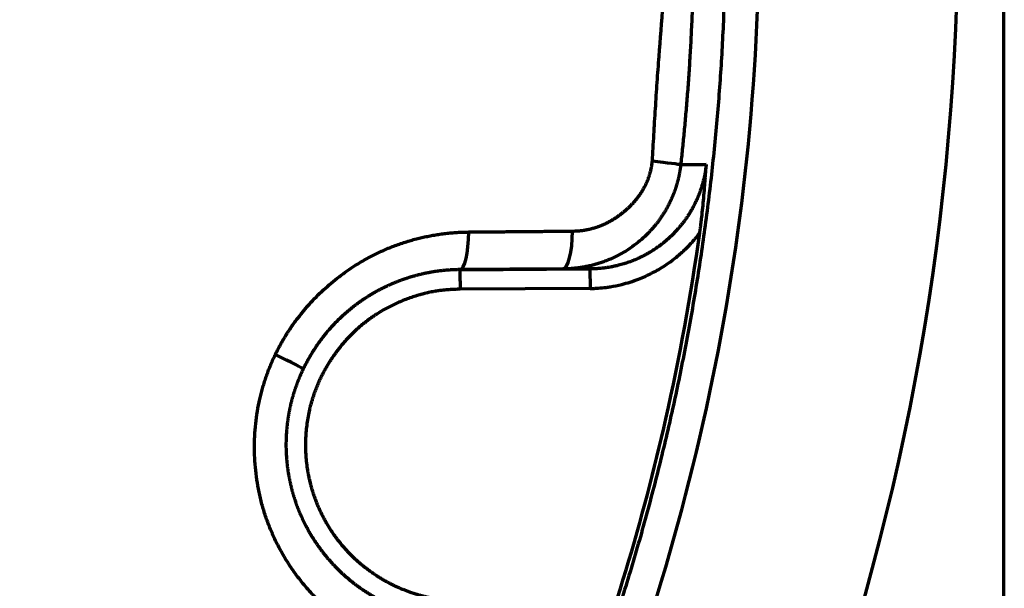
# Model space of a CAD drawing. Header units: millimetres. Extents: x -170 to 6906, y -2212 to 4257.
# Tile 432 of 440: x 5873 to 5898, y 3350 to 3365. Entities that reach past the tile are written whole.
import ezdxf

# ---------------------------------------------------------------- set-up
doc = ezdxf.new("R2010")
doc.units = ezdxf.units.MM
doc.layers.add('1', color=7, linetype='Continuous', true_color=0xffffff)
doc.styles.add('PC_TEXTSTYLE', font='ISOCP.SHX', dxfattribs={"width": 0.707, "bigfont": 'GBCBIG.SHX'})
doc.dimstyles.new('GB_DIMSTYLE', dxfattribs={"dimtxt": 50, "dimasz": 40, "dimexe": 1, "dimexo": 0, "dimgap": 1.5, "dimtad": 1, "dimdec": 1, "dimdsep": 46, "dimtxsty": 'PC_TEXTSTYLE', "dimcen": 0, "dimclrd": 256, "dimclrt": 3, "dimadec": 1, "dimazin": 2, "dimtp": 0.1, "dimtm": 0.1, "dimtfac": 0.71, "dimtdec": 1, "dimtmove": 0, "dimatfit": 3, "dimfxl": 1, "dimtfill": 1, "dimarcsym": 0})

# ---------------------------------------------------------------- blocks, each defined once
blk = doc.blocks.new('*D38')
at = {"color": 0, "lineweight": -2, "transparency": 16777216}
for p, q in [((4755.302, 4257.336), (6889.031, 4257.336)), ((4772.437, 1877.862), (6889.031, 1877.862))]:
    blk.add_line(p, q, dxfattribs=at)
at = {"lineweight": -2, "transparency": 16777216}
blk.add_line((6888.031, 1917.862), (6888.031, 4217.336), dxfattribs=at)
at = {"lineweight": 18, "transparency": 16777216}
for points in [[(6881.365, 4217.336), (6894.698, 4217.336), (6888.031, 4257.336)], [(6881.365, 1917.862), (6894.698, 1917.862), (6888.031, 1877.862)]]:
    blk.add_solid(points, dxfattribs=at)
at = {"layer": 'Defpoints', "color": 0, "lineweight": 18, "transparency": 16777216}
for p in [(4755.302, 4257.336), (6888.031, 4257.336), (4772.437, 1877.862)]:
    blk.add_point(p, dxfattribs=at)
at = {"color": 3, "lineweight": 18, "transparency": 16777216, "insert": (6861.526, 3067.599), "char_height": 50, "attachment_point": 5, "rotation": 90, "style": 'PC_TEXTSTYLE', "bg_fill": 3, "box_fill_scale": 1.1, "bg_fill_color": 256, "bg_fill_true_color": 13158600, "bg_fill_transparency": 0}
blk.add_mtext('2379.5', dxfattribs=at)

msp = doc.modelspace()

# ---------------------------------------------------------------- linework, layer by layer
at = {"lineweight": 18}
msp.add_arc((4755.302, 2404.862), 1852.475, 311.274383, 162.653701, dxfattribs=at)
at = {"layer": '1', "color": 0, "linetype": 'Continuous', "lineweight": 70}
for p, q in [((5897.819, 3325.987), (5897.818, 3408.649)), ((5883.839, 3358.315), (5887.181, 3358.336)), ((5883.839, 3358.315), (5883.839, 3358.319)), ((5887.181, 3358.336), (5887.185, 3357.836)), ((5887.185, 3357.836), (5883.842, 3357.814))]:
    msp.add_line(p, q, dxfattribs=at)
for centre, major_axis, ratio, start_param, end_param in [((5832.644, 3367.314), (-50.388, 39.461), 0.999978, 3.091913, 4.520216), ((5888.525, 3361.12), (-0.994, 0.11), 0.014372, 3.252281, 4.448422), ((5883.832, 3359.319), (0.006, -1), 0.231485, 0.000637, 1.537214), ((5886.481, 3359.336), (0.006, -1), 0.24954, 0.00064, 1.543472), ((5878.909, 3356.197), (-0.902, 0.432), 0.025597, 3.141865, 4.518629)]:
    msp.add_ellipse(centre, major_axis=major_axis, ratio=ratio, start_param=start_param, end_param=end_param, dxfattribs=at)
for points, degree, knots in [([(5768.403, 3326.945), (5775.883, 3324.567), (5790.97, 3319.627), (5805.978, 3314.488), (5817.422, 3310.514), (5825.436, 3308.641), (5837.769, 3308.388), (5849.878, 3310.694), (5861.24, 3315.459), (5871.367, 3322.467), (5879.818, 3331.422), (5886.232, 3341.928), (5890.334, 3353.534), (5891.943, 3365.738), (5890.992, 3378.011), (5887.522, 3389.825), (5881.676, 3400.666), (5873.708, 3410.063), (5863.963, 3417.615), (5852.855, 3422.982), (5844.861, 3424.948), (5840.804, 3425.505)], 3, [0, 0, 0, 0, 0.096304, 0.194864, 0.194864, 0.245185, 0.295506, 0.345827, 0.396148, 0.446469, 0.49679, 0.547111, 0.597432, 0.647753, 0.698074, 0.748395, 0.798716, 0.849037, 0.899358, 0.949679, 1, 1, 1, 1]), ([(5840.654, 3424.586), (5841.157, 3424.517), (5842.16, 3424.366), (5843.657, 3424.099), (5844.65, 3423.895), (5845.639, 3423.678), (5846.133, 3423.563), (5847.117, 3423.32), (5847.607, 3423.192), (5848.219, 3423.024), (5848.341, 3422.99), (5848.586, 3422.921), (5848.708, 3422.887), (5849.073, 3422.781), (5849.316, 3422.709), (5850.044, 3422.488), (5851.008, 3422.182), (5851.961, 3421.852), (5852.909, 3421.509), (5853.852, 3421.155), (5855.251, 3420.588), (5856.172, 3420.186), (5857.089, 3419.772), (5857.544, 3419.559), (5858.903, 3418.902), (5859.798, 3418.441), (5861.567, 3417.469), (5862.441, 3416.959), (5863.411, 3416.356), (5863.519, 3416.289), (5863.733, 3416.154), (5864.055, 3415.95), (5864.374, 3415.743), (5865.008, 3415.326), (5865.844, 3414.76), (5866.663, 3414.174), (5867.473, 3413.578), (5867.873, 3413.275), (5868.666, 3412.659), (5869.45, 3412.034), (5870.599, 3411.067), (5871.349, 3410.403), (5871.904, 3409.897), (5872.088, 3409.728), (5872.454, 3409.386), (5872.636, 3409.214), (5873.179, 3408.694), (5873.536, 3408.343), (5874.243, 3407.631), (5874.591, 3407.27), (5875.28, 3406.538), (5875.62, 3406.167), (5876.292, 3405.416), (5876.623, 3405.035), (5877.277, 3404.264), (5877.599, 3403.874), (5877.997, 3403.379), (5878.076, 3403.28), (5878.234, 3403.081), (5878.469, 3402.782), (5878.701, 3402.482), (5879.161, 3401.878), (5879.461, 3401.472), (5880.051, 3400.654), (5880.34, 3400.242), (5880.906, 3399.411), (5881.46, 3398.574), (5881.991, 3397.724), (5882.771, 3396.439), (5883.268, 3395.57), (5884.217, 3393.807), (5884.669, 3392.913), (5885.312, 3391.553), (5885.521, 3391.097), (5885.927, 3390.178), (5886.124, 3389.715), (5886.507, 3388.783), (5886.879, 3387.845), (5887.227, 3386.894), (5887.438, 3386.295), (5887.479, 3386.175), (5887.562, 3385.936), (5887.685, 3385.576), (5887.803, 3385.215), (5888.036, 3384.493), (5888.185, 3384.01), (5888.469, 3383.043), (5888.74, 3382.074), (5888.985, 3381.1), (5889.334, 3379.636), (5889.54, 3378.656), (5889.901, 3376.687), (5890.055, 3375.698), (5890.248, 3374.208), (5890.306, 3373.71), (5890.409, 3372.713), (5890.454, 3372.213), (5890.532, 3371.211), (5890.596, 3370.206), (5890.653, 3368.694), (5890.666, 3367.681), (5890.665, 3366.919), (5890.663, 3366.666), (5890.655, 3366.159), (5890.65, 3365.906), (5890.629, 3365.148), (5890.589, 3364.139), (5890.489, 3362.633), (5890.396, 3361.633), (5890.291, 3360.636), (5890.232, 3360.138), (5890.101, 3359.145), (5890.029, 3358.649), (5889.873, 3357.661), (5889.788, 3357.167), (5889.606, 3356.183), (5889.508, 3355.692), (5889.3, 3354.712), (5889.189, 3354.223), (5888.955, 3353.248), (5888.708, 3352.274), (5888.299, 3350.821), (5887.999, 3349.857), (5887.765, 3349.136), (5887.645, 3348.775), (5887.522, 3348.416), (5887.439, 3348.176), (5887.397, 3348.056), (5887.185, 3347.458), (5886.834, 3346.508), (5886.274, 3345.101), (5885.678, 3343.714), (5885.258, 3342.802), (5884.827, 3341.896), (5884.385, 3340.997), (5883.687, 3339.667), (5883.199, 3338.792), (5882.7, 3337.924), (5882.445, 3337.494), (5881.923, 3336.638), (5881.656, 3336.214), (5881.112, 3335.371), (5880.834, 3334.953), (5880.266, 3334.123), (5879.976, 3333.711), (5879.385, 3332.894), (5879.084, 3332.489), (5878.623, 3331.886), (5878.468, 3331.686), (5878.233, 3331.387), (5878.154, 3331.288), (5877.996, 3331.089), (5877.916, 3330.99), (5877.518, 3330.497), (5876.871, 3329.717), (5875.874, 3328.578), (5875.192, 3327.838), (5874.501, 3327.108), (5873.802, 3326.388), (5872.727, 3325.337), (5871.993, 3324.655), (5871.25, 3323.983), (5870.875, 3323.652), (5870.115, 3323), (5869.347, 3322.357), (5868.561, 3321.733), (5867.767, 3321.119), (5867.366, 3320.817), (5866.555, 3320.223), (5866.145, 3319.93), (5865.316, 3319.356), (5864.897, 3319.073), (5864.262, 3318.657), (5863.943, 3318.451), (5863.621, 3318.248), (5863.406, 3318.113), (5863.299, 3318.046), (5862.759, 3317.712), (5862.325, 3317.452), (5861.451, 3316.943), (5861.012, 3316.695), (5860.129, 3316.211), (5859.24, 3315.74), (5857.892, 3315.069), (5856.529, 3314.435), (5855.611, 3314.036), (5854.688, 3313.65), (5853.76, 3313.275), (5852.821, 3312.924), (5851.878, 3312.586), (5851.404, 3312.422), (5850.452, 3312.108), (5849.973, 3311.957), (5848.528, 3311.521), (5847.556, 3311.255), (5846.327, 3310.954), (5845.957, 3310.866), (5845.586, 3310.781), (5845.339, 3310.726), (5845.215, 3310.698), (5844.595, 3310.564), (5844.099, 3310.462), (5843.106, 3310.273), (5842.609, 3310.186), (5841.615, 3310.023), (5841.118, 3309.948), (5839.625, 3309.744), (5838.628, 3309.634), (5837.13, 3309.508), (5836.631, 3309.473), (5835.631, 3309.415), (5835.131, 3309.392), (5834.131, 3309.36), (5833.63, 3309.351), (5832.628, 3309.345), (5832.126, 3309.348), (5830.621, 3309.378), (5829.616, 3309.424), (5828.107, 3309.533), (5827.603, 3309.576), (5826.848, 3309.651), (5826.596, 3309.677), (5826.092, 3309.734), (5825.839, 3309.764), (5824.581, 3309.921), (5823.58, 3310.073), (5822.087, 3310.34), (5821.591, 3310.435), (5820.602, 3310.639), (5820.109, 3310.747), (5819.126, 3310.977), (5818.636, 3311.098), (5817.659, 3311.353), (5817.171, 3311.488), (5816.443, 3311.699), (5816.201, 3311.771), (5815.716, 3311.918), (5815.475, 3311.993), (5815.113, 3312.108), (5814.992, 3312.147), (5814.751, 3312.225), (5814.631, 3312.265), (5814.39, 3312.345), (5814.27, 3312.385), (5814.03, 3312.467), (5813.91, 3312.508), (5813.79, 3312.55)], 3, [0, 0, 0, 0, 0.007812, 0.015625, 0.023437, 0.023437, 0.03125, 0.03125, 0.039062, 0.039062, 0.041016, 0.041016, 0.042969, 0.042969, 0.046875, 0.046875, 0.054687, 0.0625, 0.0625, 0.070312, 0.078125, 0.085937, 0.085937, 0.09375, 0.09375, 0.109375, 0.109375, 0.125, 0.125, 0.126953, 0.126953, 0.128906, 0.132812, 0.132812, 0.140625, 0.148437, 0.148437, 0.15625, 0.15625, 0.164062, 0.171875, 0.179687, 0.179687, 0.183594, 0.183594, 0.1875, 0.1875, 0.195312, 0.195312, 0.203125, 0.203125, 0.210937, 0.210937, 0.21875, 0.21875, 0.226562, 0.226562, 0.228516, 0.228516, 0.230469, 0.234375, 0.234375, 0.242187, 0.242187, 0.25, 0.25, 0.257812, 0.265625, 0.265625, 0.28125, 0.28125, 0.296875, 0.296875, 0.304687, 0.304687, 0.3125, 0.3125, 0.320312, 0.328125, 0.328125, 0.330078, 0.330078, 0.332031, 0.335937, 0.335937, 0.34375, 0.34375, 0.351562, 0.359375, 0.359375, 0.375, 0.375, 0.390625, 0.390625, 0.398437, 0.398437, 0.40625, 0.40625, 0.414062, 0.421875, 0.429687, 0.429687, 0.433594, 0.433594, 0.4375, 0.4375, 0.445312, 0.453125, 0.460937, 0.460937, 0.46875, 0.46875, 0.476562, 0.476562, 0.484375, 0.484375, 0.492187, 0.492187, 0.5, 0.5, 0.507812, 0.515625, 0.523437, 0.523437, 0.527344, 0.529297, 0.529297, 0.53125, 0.53125, 0.539062, 0.546875, 0.554687, 0.5625, 0.5625, 0.570312, 0.578125, 0.585937, 0.585937, 0.59375, 0.59375, 0.601562, 0.601562, 0.609375, 0.609375, 0.617187, 0.617187, 0.625, 0.625, 0.628906, 0.628906, 0.630859, 0.630859, 0.632812, 0.632812, 0.640625, 0.648437, 0.65625, 0.65625, 0.664062, 0.671875, 0.679687, 0.679687, 0.6875, 0.6875, 0.695312, 0.703125, 0.703125, 0.710937, 0.710937, 0.71875, 0.71875, 0.726562, 0.726562, 0.730469, 0.732422, 0.732422, 0.734375, 0.734375, 0.742187, 0.742187, 0.75, 0.75, 0.757812, 0.765625, 0.773437, 0.78125, 0.78125, 0.789062, 0.796875, 0.796875, 0.804687, 0.804687, 0.8125, 0.8125, 0.828125, 0.828125, 0.832031, 0.833984, 0.833984, 0.835937, 0.835937, 0.84375, 0.84375, 0.851562, 0.851562, 0.859375, 0.859375, 0.875, 0.875, 0.882812, 0.882812, 0.890625, 0.890625, 0.898437, 0.898437, 0.90625, 0.90625, 0.921875, 0.921875, 0.929687, 0.929687, 0.933594, 0.933594, 0.9375, 0.9375, 0.953125, 0.953125, 0.960937, 0.960937, 0.96875, 0.96875, 0.976562, 0.976562, 0.984375, 0.984375, 0.988281, 0.988281, 0.992187, 0.992187, 0.994141, 0.994141, 0.996094, 0.996094, 0.998047, 0.998047, 1, 1, 1, 1]), ([(5840.507, 3423.799), (5840.547, 3423.793), (5840.629, 3423.782), (5840.752, 3423.765), (5840.878, 3423.747), (5841.008, 3423.728), (5841.141, 3423.709), (5841.277, 3423.688), (5841.417, 3423.667), (5841.56, 3423.645), (5841.705, 3423.622), (5841.854, 3423.598), (5842.007, 3423.573), (5842.162, 3423.548), (5842.321, 3423.521), (5842.483, 3423.493), (5842.648, 3423.465), (5842.816, 3423.435), (5842.987, 3423.404), (5843.162, 3423.372), (5843.339, 3423.338), (5843.52, 3423.304), (5843.704, 3423.268), (5843.891, 3423.232), (5844.081, 3423.193), (5844.274, 3423.154), (5844.47, 3423.113), (5844.67, 3423.071), (5844.872, 3423.027), (5845.078, 3422.982), (5845.286, 3422.936), (5845.497, 3422.888), (5845.712, 3422.838), (5845.929, 3422.787), (5846.15, 3422.734), (5846.373, 3422.68), (5846.6, 3422.624), (5846.829, 3422.566), (5847.061, 3422.506), (5847.296, 3422.445), (5847.534, 3422.381), (5847.775, 3422.316), (5848.019, 3422.249), (5848.266, 3422.18), (5848.515, 3422.109), (5848.767, 3422.036), (5849.022, 3421.961), (5849.28, 3421.883), (5849.54, 3421.804), (5849.804, 3421.722), (5850.07, 3421.638), (5850.338, 3421.552), (5850.609, 3421.464), (5850.883, 3421.373), (5851.16, 3421.279), (5851.439, 3421.184), (5851.72, 3421.085), (5852.005, 3420.984), (5852.291, 3420.881), (5852.58, 3420.775), (5852.872, 3420.666), (5853.166, 3420.555), (5853.462, 3420.44), (5853.761, 3420.323), (5854.062, 3420.203), (5854.365, 3420.08), (5854.671, 3419.955), (5854.979, 3419.826), (5855.289, 3419.694), (5855.601, 3419.559), (5855.915, 3419.421), (5856.232, 3419.279), (5856.55, 3419.135), (5856.871, 3418.987), (5857.193, 3418.836), (5857.517, 3418.681), (5857.844, 3418.523), (5858.172, 3418.362), (5858.502, 3418.197), (5858.833, 3418.028), (5859.167, 3417.856), (5859.502, 3417.68), (5859.838, 3417.501), (5860.177, 3417.317), (5860.516, 3417.13), (5860.857, 3416.939), (5861.2, 3416.744), (5861.544, 3416.545), (5861.889, 3416.342), (5862.236, 3416.135), (5862.584, 3415.924), (5862.932, 3415.709), (5863.282, 3415.489), (5863.633, 3415.266), (5863.985, 3415.037), (5864.338, 3414.805), (5864.692, 3414.568), (5865.047, 3414.327), (5865.402, 3414.081), (5865.758, 3413.831), (5866.114, 3413.576), (5866.471, 3413.317), (5866.829, 3413.053), (5867.187, 3412.785), (5867.546, 3412.511), (5867.904, 3412.233), (5868.263, 3411.95), (5868.622, 3411.662), (5868.982, 3411.37), (5869.341, 3411.072), (5869.7, 3410.77), (5870.059, 3410.462), (5870.418, 3410.15), (5870.777, 3409.833), (5871.135, 3409.51), (5871.493, 3409.182), (5871.85, 3408.849), (5872.207, 3408.511), (5872.563, 3408.168), (5872.918, 3407.82), (5873.273, 3407.466), (5873.626, 3407.107), (5873.979, 3406.743), (5874.33, 3406.373), (5874.68, 3405.998), (5875.029, 3405.617), (5875.377, 3405.231), (5875.723, 3404.84), (5876.067, 3404.443), (5876.41, 3404.041), (5876.751, 3403.633), (5877.091, 3403.219), (5877.428, 3402.8), (5878.032, 3402.035), (5878.882, 3400.91), (5879.946, 3399.403), (5880.959, 3397.864), (5881.92, 3396.294), (5882.829, 3394.695), (5883.523, 3393.379), (5884.03, 3392.362), (5884.37, 3391.653), (5884.701, 3390.941), (5885.022, 3390.224), (5885.333, 3389.503), (5885.634, 3388.779), (5885.926, 3388.05), (5886.207, 3387.317), (5886.478, 3386.581), (5886.739, 3385.842), (5886.99, 3385.099), (5887.23, 3384.353), (5887.461, 3383.604), (5887.633, 3383.016), (5887.754, 3382.587), (5887.829, 3382.315), (5887.906, 3382.034), (5887.983, 3381.742), (5888.062, 3381.441), (5888.141, 3381.129), (5888.221, 3380.807), (5888.301, 3380.475), (5888.381, 3380.133), (5888.462, 3379.781), (5888.542, 3379.419), (5888.622, 3379.046), (5888.701, 3378.663), (5888.78, 3378.27), (5888.858, 3377.867), (5888.947, 3377.385), (5889.043, 3376.837), (5889.141, 3376.238), (5889.227, 3375.67), (5889.304, 3375.135), (5889.371, 3374.632), (5889.43, 3374.16), (5889.482, 3373.722), (5889.526, 3373.315), (5889.564, 3372.941), (5889.597, 3372.6), (5889.625, 3372.292), (5889.657, 3371.922), (5889.692, 3371.472), (5889.73, 3370.925), (5889.764, 3370.357), (5889.793, 3369.769), (5889.817, 3369.16), (5889.835, 3368.53), (5889.847, 3367.879), (5889.851, 3367.208), (5889.848, 3366.652), (5889.842, 3366.218), (5889.837, 3365.916), (5889.829, 3365.619), (5889.821, 3365.328), (5889.811, 3365.042), (5889.799, 3364.761), (5889.787, 3364.486), (5889.774, 3364.217), (5889.759, 3363.952), (5889.744, 3363.694), (5889.728, 3363.44), (5889.711, 3363.193), (5889.693, 3362.95), (5889.675, 3362.713), (5889.656, 3362.482), (5889.636, 3362.256), (5889.617, 3362.035), (5889.596, 3361.82), (5889.576, 3361.61), (5889.555, 3361.406), (5889.534, 3361.207), (5889.52, 3361.076), (5889.513, 3361.012)], 3, [0, 0, 0, 0, 0.001375, 0.002787, 0.004237, 0.005724, 0.00725, 0.008812, 0.010413, 0.01205, 0.013726, 0.015439, 0.017189, 0.018977, 0.020803, 0.022665, 0.024566, 0.026504, 0.028479, 0.030491, 0.032541, 0.034629, 0.036753, 0.038915, 0.041115, 0.043351, 0.045625, 0.047937, 0.050285, 0.052671, 0.055094, 0.057554, 0.060051, 0.062586, 0.065158, 0.067766, 0.070412, 0.073095, 0.075815, 0.078572, 0.081367, 0.084198, 0.087066, 0.089971, 0.092913, 0.095892, 0.098908, 0.101961, 0.105051, 0.108177, 0.11134, 0.114541, 0.117778, 0.121051, 0.124362, 0.127709, 0.131093, 0.134513, 0.13797, 0.141464, 0.144995, 0.148562, 0.152165, 0.155805, 0.159481, 0.163194, 0.166944, 0.17073, 0.174552, 0.17841, 0.182305, 0.186237, 0.190204, 0.194208, 0.198248, 0.202324, 0.206436, 0.210584, 0.214769, 0.218989, 0.223246, 0.227538, 0.231867, 0.236231, 0.240632, 0.245068, 0.24954, 0.254048, 0.258592, 0.263171, 0.267786, 0.272437, 0.277123, 0.281846, 0.286603, 0.291397, 0.296226, 0.301091, 0.305991, 0.310927, 0.315898, 0.320906, 0.325948, 0.331027, 0.336141, 0.34129, 0.346475, 0.351696, 0.356952, 0.362243, 0.36757, 0.372933, 0.378331, 0.383764, 0.389233, 0.394737, 0.400277, 0.405852, 0.411462, 0.417108, 0.422789, 0.428505, 0.434257, 0.440043, 0.445865, 0.451722, 0.457615, 0.463542, 0.469505, 0.475502, 0.481535, 0.487603, 0.493706, 0.499843, 0.520781, 0.541698, 0.562596, 0.583476, 0.60434, 0.625189, 0.634106, 0.64302, 0.651931, 0.66084, 0.669747, 0.678651, 0.687553, 0.696453, 0.705351, 0.714247, 0.723141, 0.732033, 0.740923, 0.749811, 0.752896, 0.756094, 0.759404, 0.762827, 0.766362, 0.77001, 0.773771, 0.777644, 0.781629, 0.785728, 0.789938, 0.794261, 0.798697, 0.803244, 0.807905, 0.812677, 0.81994, 0.826827, 0.833339, 0.839476, 0.845238, 0.850625, 0.855637, 0.860275, 0.864538, 0.868427, 0.871941, 0.875081, 0.881069, 0.887288, 0.89374, 0.900424, 0.90734, 0.914488, 0.921868, 0.929481, 0.937326, 0.940817, 0.944246, 0.947614, 0.950921, 0.954167, 0.957352, 0.960475, 0.963538, 0.966539, 0.96948, 0.972359, 0.975178, 0.977935, 0.980631, 0.983266, 0.98584, 0.988352, 0.990804, 0.993195, 0.995524, 0.997793, 1, 1, 1, 1]), ([(5888.786, 3361.105), (5888.798, 3361.331), (5888.811, 3361.556), (5888.837, 3362.007), (5888.851, 3362.232), (5888.879, 3362.681), (5888.894, 3362.905), (5888.925, 3363.353), (5888.942, 3363.576), (5888.991, 3364.245), (5889.025, 3364.69), (5889.09, 3365.579), (5889.12, 3366.023), (5889.17, 3366.91), (5889.19, 3367.354), (5889.214, 3368.242), (5889.219, 3368.687), (5889.211, 3369.578), (5889.198, 3370.023), (5889.154, 3370.916), (5889.123, 3371.363), (5889.044, 3372.258), (5888.996, 3372.706), (5888.885, 3373.601), (5888.821, 3374.049), (5888.68, 3374.944), (5888.603, 3375.391), (5888.438, 3376.283), (5888.35, 3376.729), (5888.166, 3377.617), (5888.069, 3378.06), (5887.867, 3378.944), (5887.763, 3379.384), (5887.548, 3380.261), (5887.436, 3380.698), (5887.207, 3381.569), (5887.089, 3382.003), (5886.724, 3383.298), (5886.466, 3384.155), (5885.915, 3385.853), (5885.622, 3386.696), (5885.149, 3387.948), (5884.823, 3388.78), (5884.475, 3389.604), (5884.115, 3390.424), (5883.929, 3390.833), (5883.547, 3391.645), (5883.35, 3392.049), (5882.743, 3393.255), (5882.317, 3394.05), (5881.426, 3395.619), (5880.961, 3396.394), (5880.238, 3397.538), (5879.993, 3397.917), (5879.494, 3398.668), (5879.24, 3399.04), (5878.466, 3400.149), (5877.932, 3400.875), (5876.831, 3402.303), (5876.263, 3403.003), (5875.093, 3404.378), (5874.491, 3405.051), (5873.254, 3406.369), (5872.618, 3407.014), (5871.315, 3408.273), (5870.648, 3408.888), (5868.6, 3410.683), (5867.174, 3411.816), (5864.216, 3413.942), (5862.683, 3414.935), (5859.527, 3416.77), (5857.903, 3417.611), (5855.408, 3418.753), (5854.566, 3419.114), (5852.864, 3419.795), (5852.004, 3420.114), (5849.4, 3421.011), (5847.631, 3421.525), (5844.044, 3422.379), (5842.227, 3422.719), (5840.393, 3422.968)], 3, [0, 0, 0, 0, 0.007813, 0.007813, 0.015625, 0.015625, 0.023438, 0.023438, 0.03125, 0.03125, 0.046875, 0.046875, 0.0625, 0.0625, 0.078125, 0.078125, 0.09375, 0.09375, 0.109375, 0.109375, 0.125, 0.125, 0.140625, 0.140625, 0.15625, 0.15625, 0.171875, 0.171875, 0.1875, 0.1875, 0.203125, 0.203125, 0.21875, 0.21875, 0.234375, 0.234375, 0.25, 0.25, 0.28125, 0.28125, 0.3125, 0.3125, 0.328125, 0.34375, 0.34375, 0.359375, 0.359375, 0.375, 0.375, 0.40625, 0.40625, 0.4375, 0.4375, 0.453125, 0.453125, 0.46875, 0.46875, 0.5, 0.5, 0.53125, 0.53125, 0.5625, 0.5625, 0.59375, 0.59375, 0.625, 0.625, 0.6875, 0.6875, 0.75, 0.75, 0.8125, 0.8125, 0.84375, 0.84375, 0.875, 0.875, 0.9375, 0.9375, 1, 1, 1, 1]), ([(5889.513, 3361.012), (5889.512, 3361.003), (5889.51, 3360.986), (5889.507, 3360.959), (5889.503, 3360.933), (5889.499, 3360.907), (5889.495, 3360.88), (5889.491, 3360.854), (5889.487, 3360.827), (5889.482, 3360.801), (5889.477, 3360.774), (5889.472, 3360.748), (5889.466, 3360.721), (5889.46, 3360.694), (5889.454, 3360.667), (5889.448, 3360.64), (5889.441, 3360.613), (5889.434, 3360.586), (5889.427, 3360.559), (5889.419, 3360.532), (5889.411, 3360.505), (5889.403, 3360.478), (5889.395, 3360.451), (5889.386, 3360.424), (5889.377, 3360.397), (5889.368, 3360.37), (5889.359, 3360.343), (5889.349, 3360.316), (5889.339, 3360.289), (5889.328, 3360.262), (5889.318, 3360.235), (5889.307, 3360.208), (5889.295, 3360.181), (5889.284, 3360.154), (5889.272, 3360.127), (5889.26, 3360.1), (5889.247, 3360.074), (5889.234, 3360.047), (5889.221, 3360.02), (5889.208, 3359.994), (5889.194, 3359.967), (5889.18, 3359.941), (5889.166, 3359.914), (5889.151, 3359.888), (5889.136, 3359.862), (5889.121, 3359.835), (5889.105, 3359.809), (5889.089, 3359.783), (5889.073, 3359.758), (5889.057, 3359.732), (5889.04, 3359.706), (5889.023, 3359.681), (5889.006, 3359.655), (5888.988, 3359.63), (5888.97, 3359.605), (5888.952, 3359.58), (5888.934, 3359.555), (5888.915, 3359.53), (5888.896, 3359.506), (5888.876, 3359.481), (5888.857, 3359.457), (5888.837, 3359.433), (5888.816, 3359.409), (5888.796, 3359.385), (5888.775, 3359.362), (5888.754, 3359.338), (5888.733, 3359.315), (5888.711, 3359.292), (5888.689, 3359.27), (5888.667, 3359.247), (5888.645, 3359.225), (5888.622, 3359.202), (5888.599, 3359.18), (5888.576, 3359.159), (5888.553, 3359.137), (5888.529, 3359.116), (5888.453, 3359.049), (5888.314, 3358.937), (5888.095, 3358.789), (5887.843, 3358.65), (5887.641, 3358.562), (5887.507, 3358.513), (5887.45, 3358.494), (5887.393, 3358.475), (5887.336, 3358.458), (5887.278, 3358.442), (5887.221, 3358.428), (5887.164, 3358.414), (5887.107, 3358.401), (5887.049, 3358.39), (5886.992, 3358.38), (5886.935, 3358.371), (5886.878, 3358.363), (5886.822, 3358.356), (5886.765, 3358.35), (5886.709, 3358.345), (5886.653, 3358.341), (5886.598, 3358.338), (5886.542, 3358.336), (5886.505, 3358.336), (5886.487, 3358.336)], 3, [0, 0, 0, 0, 0.005922, 0.011868, 0.017838, 0.023832, 0.029849, 0.035889, 0.041953, 0.04804, 0.054151, 0.060284, 0.066441, 0.072621, 0.078823, 0.085049, 0.091296, 0.097567, 0.10386, 0.110175, 0.116512, 0.122871, 0.129252, 0.135655, 0.142079, 0.148525, 0.154991, 0.161479, 0.167988, 0.174517, 0.181067, 0.187637, 0.194227, 0.200837, 0.207467, 0.214116, 0.220785, 0.227472, 0.234178, 0.240903, 0.247646, 0.254408, 0.261187, 0.267984, 0.274798, 0.281629, 0.288477, 0.295341, 0.302222, 0.309119, 0.316031, 0.322959, 0.329902, 0.33686, 0.343833, 0.350819, 0.35782, 0.364834, 0.371862, 0.378903, 0.385956, 0.393022, 0.4001, 0.40719, 0.414291, 0.421403, 0.428526, 0.435659, 0.442802, 0.449955, 0.457118, 0.464289, 0.471469, 0.478658, 0.485854, 0.493059, 0.50027, 0.5545, 0.614426, 0.679745, 0.750024, 0.763729, 0.777384, 0.790987, 0.804536, 0.818028, 0.831462, 0.844835, 0.858147, 0.871394, 0.884575, 0.89769, 0.910735, 0.923709, 0.936612, 0.949441, 0.962196, 0.974875, 0.987477, 1, 1, 1, 1]), ([(5886.73, 3359.31), (5886.738, 3359.31), (5886.753, 3359.31), (5886.775, 3359.311), (5886.797, 3359.312), (5886.819, 3359.313), (5886.842, 3359.314), (5886.864, 3359.315), (5886.886, 3359.317), (5886.908, 3359.319), (5886.93, 3359.321), (5886.952, 3359.323), (5886.973, 3359.326), (5886.995, 3359.329), (5887.017, 3359.332), (5887.039, 3359.335), (5887.06, 3359.339), (5887.082, 3359.343), (5887.103, 3359.347), (5887.125, 3359.351), (5887.146, 3359.355), (5887.168, 3359.36), (5887.189, 3359.365), (5887.21, 3359.37), (5887.231, 3359.376), (5887.252, 3359.381), (5887.273, 3359.387), (5887.294, 3359.393), (5887.315, 3359.4), (5887.336, 3359.406), (5887.357, 3359.413), (5887.378, 3359.42), (5887.399, 3359.427), (5887.419, 3359.435), (5887.44, 3359.443), (5887.46, 3359.451), (5887.481, 3359.459), (5887.501, 3359.468), (5887.522, 3359.476), (5887.542, 3359.485), (5887.562, 3359.494), (5887.582, 3359.504), (5887.602, 3359.514), (5887.623, 3359.523), (5887.643, 3359.534), (5887.662, 3359.544), (5887.682, 3359.555), (5887.702, 3359.566), (5887.722, 3359.577), (5887.742, 3359.588), (5887.761, 3359.6), (5887.781, 3359.612), (5887.8, 3359.624), (5887.82, 3359.636), (5887.839, 3359.648), (5887.858, 3359.661), (5887.878, 3359.674), (5887.897, 3359.688), (5887.916, 3359.701), (5887.935, 3359.715), (5887.954, 3359.729), (5887.973, 3359.743), (5887.992, 3359.758), (5888.011, 3359.772), (5888.03, 3359.787), (5888.048, 3359.803), (5888.067, 3359.818), (5888.091, 3359.839), (5888.12, 3359.864), (5888.155, 3359.895), (5888.188, 3359.926), (5888.22, 3359.958), (5888.252, 3359.99), (5888.282, 3360.022), (5888.312, 3360.055), (5888.341, 3360.088), (5888.369, 3360.121), (5888.396, 3360.155), (5888.422, 3360.189), (5888.447, 3360.223), (5888.472, 3360.258), (5888.495, 3360.293), (5888.518, 3360.328), (5888.539, 3360.364), (5888.56, 3360.4), (5888.58, 3360.437), (5888.599, 3360.473), (5888.618, 3360.511), (5888.635, 3360.548), (5888.651, 3360.586), (5888.667, 3360.624), (5888.682, 3360.662), (5888.696, 3360.701), (5888.708, 3360.74), (5888.721, 3360.779), (5888.732, 3360.819), (5888.742, 3360.859), (5888.752, 3360.899), (5888.76, 3360.94), (5888.768, 3360.98), (5888.775, 3361.022), (5888.781, 3361.063), (5888.784, 3361.091), (5888.786, 3361.105)], 3, [0, 0, 0, 0, 0.007648, 0.015278, 0.022892, 0.03049, 0.038073, 0.045641, 0.053196, 0.060739, 0.068269, 0.075788, 0.083297, 0.090796, 0.098286, 0.105768, 0.113243, 0.120711, 0.128174, 0.135632, 0.143086, 0.150537, 0.157985, 0.165432, 0.172878, 0.180324, 0.187771, 0.19522, 0.202672, 0.210127, 0.217586, 0.22505, 0.232521, 0.239998, 0.247482, 0.254976, 0.262478, 0.26999, 0.277514, 0.285049, 0.292597, 0.300158, 0.307733, 0.315324, 0.32293, 0.330553, 0.338193, 0.345852, 0.35353, 0.361228, 0.368946, 0.376686, 0.384449, 0.392234, 0.400043, 0.407877, 0.415736, 0.423622, 0.431534, 0.439475, 0.447443, 0.455441, 0.463469, 0.471527, 0.479617, 0.487739, 0.495893, 0.504082, 0.519725, 0.535215, 0.550556, 0.565755, 0.580816, 0.595745, 0.610549, 0.625232, 0.6398, 0.654261, 0.66862, 0.682883, 0.697057, 0.711149, 0.725164, 0.73911, 0.752994, 0.766821, 0.7806, 0.794336, 0.808037, 0.82171, 0.835362, 0.848999, 0.862628, 0.876257, 0.889892, 0.903541, 0.917209, 0.930903, 0.94463, 0.958398, 0.972211, 0.986076, 1, 1, 1, 1]), ([(5890.004, 3359.269), (5890.004, 3359.271), (5890.005, 3359.275), (5890.006, 3359.28), (5890.007, 3359.285), (5890.008, 3359.29), (5890.009, 3359.295), (5890.009, 3359.3), (5890.01, 3359.304), (5890.01, 3359.309), (5890.01, 3359.313), (5890.011, 3359.318), (5890.012, 3359.327), (5890.014, 3359.341), (5890.017, 3359.362), (5890.02, 3359.39), (5890.025, 3359.422), (5890.031, 3359.466), (5890.038, 3359.524), (5890.047, 3359.595), (5890.062, 3359.722), (5890.082, 3359.912), (5890.099, 3360.101), (5890.114, 3360.26), (5890.126, 3360.405), (5890.138, 3360.555), (5890.147, 3360.687), (5890.154, 3360.778), (5890.159, 3360.863), (5890.165, 3360.942), (5890.168, 3360.992), (5890.17, 3361.017)], 3, [0, 0, 0, 0, 0.00313, 0.006148, 0.009054, 0.01185, 0.014538, 0.017119, 0.019595, 0.021968, 0.024241, 0.026319, 0.031218, 0.038938, 0.049476, 0.066883, 0.084721, 0.102985, 0.140522, 0.180062, 0.221539, 0.354173, 0.499363, 0.544239, 0.628099, 0.750066, 0.807014, 0.860481, 0.910456, 0.956953, 1, 1, 1, 1]), ([(5879.093, 3356.137), (5879.099, 3356.149), (5879.111, 3356.173), (5879.129, 3356.21), (5879.147, 3356.247), (5879.166, 3356.284), (5879.186, 3356.32), (5879.206, 3356.357), (5879.226, 3356.394), (5879.247, 3356.431), (5879.268, 3356.469), (5879.29, 3356.506), (5879.312, 3356.543), (5879.334, 3356.581), (5879.358, 3356.618), (5879.381, 3356.656), (5879.405, 3356.693), (5879.43, 3356.731), (5879.455, 3356.769), (5879.494, 3356.827), (5879.547, 3356.904), (5879.616, 3356.999), (5879.685, 3357.091), (5879.755, 3357.18), (5879.826, 3357.267), (5879.897, 3357.351), (5880.003, 3357.47), (5880.147, 3357.623), (5880.335, 3357.804), (5880.529, 3357.976), (5880.731, 3358.138), (5880.94, 3358.291), (5881.168, 3358.442), (5881.416, 3358.589), (5881.685, 3358.729), (5881.963, 3358.855), (5882.249, 3358.967), (5882.468, 3359.038), (5882.614, 3359.08), (5882.684, 3359.1), (5882.754, 3359.118), (5882.825, 3359.135), (5882.896, 3359.152), (5882.967, 3359.167), (5883.038, 3359.182), (5883.11, 3359.196), (5883.182, 3359.209), (5883.254, 3359.22), (5883.326, 3359.231), (5883.399, 3359.241), (5883.471, 3359.25), (5883.545, 3359.258), (5883.618, 3359.265), (5883.692, 3359.271), (5883.766, 3359.276), (5883.84, 3359.281), (5883.914, 3359.284), (5883.989, 3359.286), (5884.039, 3359.286), (5884.064, 3359.287)], 3, [0, 0, 0, 0, 0.006478, 0.012995, 0.019553, 0.026154, 0.032798, 0.039487, 0.046223, 0.053006, 0.059838, 0.066718, 0.073649, 0.080629, 0.08766, 0.094743, 0.101876, 0.109061, 0.116298, 0.123586, 0.142577, 0.161283, 0.179704, 0.197841, 0.215694, 0.233265, 0.250559, 0.292496, 0.334206, 0.375771, 0.417288, 0.458863, 0.500612, 0.54949, 0.598461, 0.647732, 0.697517, 0.748026, 0.759879, 0.771731, 0.783584, 0.795441, 0.807303, 0.819175, 0.831057, 0.842954, 0.854866, 0.866798, 0.878751, 0.890728, 0.902731, 0.914763, 0.926827, 0.938924, 0.951057, 0.963229, 0.975442, 0.987698, 1, 1, 1, 1]), ([(5884.064, 3359.287), (5884.122, 3359.287), (5884.238, 3359.288), (5884.412, 3359.29), (5884.587, 3359.291), (5884.763, 3359.293), (5884.939, 3359.294), (5885.116, 3359.296), (5885.293, 3359.297), (5885.471, 3359.299), (5885.649, 3359.301), (5885.828, 3359.302), (5886.007, 3359.304), (5886.187, 3359.305), (5886.368, 3359.307), (5886.549, 3359.308), (5886.67, 3359.309), (5886.73, 3359.31)], 3, [0, 0, 0, 0, 0.065076, 0.130378, 0.195908, 0.261664, 0.327647, 0.393858, 0.460295, 0.52696, 0.593852, 0.660973, 0.728321, 0.795897, 0.863702, 0.931736, 1, 1, 1, 1]), ([(5886.821, 3346.803), (5887.769, 3349.309), (5889.012, 3353.435), (5889.781, 3357.664), (5890.004, 3359.269)], 3, [0, 0, 0, 0, 0.622626, 1, 1, 1, 1]), ([(5887.185, 3357.836), (5887.185, 3357.836), (5887.185, 3357.836), (5887.186, 3357.836), (5887.187, 3357.836), (5887.188, 3357.836), (5887.192, 3357.836), (5887.2, 3357.836), (5887.215, 3357.836), (5887.245, 3357.837), (5887.305, 3357.839), (5887.424, 3357.845), (5887.562, 3357.858), (5887.765, 3357.888), (5888.047, 3357.945), (5888.404, 3358.058), (5888.704, 3358.192), (5888.915, 3358.305), (5889.078, 3358.403), (5889.259, 3358.526), (5889.412, 3358.646), (5889.532, 3358.75), (5889.613, 3358.825), (5889.685, 3358.896), (5889.75, 3358.963), (5889.808, 3359.027), (5889.859, 3359.085), (5889.903, 3359.139), (5889.942, 3359.187), (5889.975, 3359.23), (5889.995, 3359.257), (5890.004, 3359.269)], 3, [0, 0, 0, 0, 0.000123, 0.000245, 0.000491, 0.000982, 0.001963, 0.003926, 0.007852, 0.015702, 0.031395, 0.062758, 0.125408, 0.158443, 0.25053, 0.388589, 0.500437, 0.550156, 0.608197, 0.674906, 0.750181, 0.786258, 0.819804, 0.850843, 0.879414, 0.905546, 0.929255, 0.950551, 0.96944, 0.98592, 1, 1, 1, 1]), ([(5883.839, 3358.319), (5883.828, 3358.319), (5883.805, 3358.319), (5883.772, 3358.318), (5883.738, 3358.317), (5883.705, 3358.316), (5883.672, 3358.315), (5883.638, 3358.313), (5883.605, 3358.311), (5883.573, 3358.309), (5883.54, 3358.307), (5883.507, 3358.305), (5883.475, 3358.302), (5883.442, 3358.299), (5883.41, 3358.296), (5883.378, 3358.292), (5883.346, 3358.289), (5883.314, 3358.285), (5883.282, 3358.281), (5883.251, 3358.277), (5883.219, 3358.272), (5883.188, 3358.267), (5883.157, 3358.263), (5883.126, 3358.258), (5883.095, 3358.252), (5883.064, 3358.247), (5883.034, 3358.241), (5883.003, 3358.235), (5882.973, 3358.229), (5882.943, 3358.223), (5882.913, 3358.217), (5882.883, 3358.21), (5882.853, 3358.203), (5882.824, 3358.196), (5882.794, 3358.189), (5882.765, 3358.182), (5882.736, 3358.174), (5882.707, 3358.167), (5882.678, 3358.159), (5882.649, 3358.151), (5882.621, 3358.143), (5882.593, 3358.135), (5882.564, 3358.126), (5882.536, 3358.118), (5882.508, 3358.109), (5882.481, 3358.1), (5882.453, 3358.091), (5882.426, 3358.082), (5882.399, 3358.073), (5882.372, 3358.063), (5882.345, 3358.054), (5882.318, 3358.044), (5882.291, 3358.034), (5882.265, 3358.024), (5882.239, 3358.014), (5882.213, 3358.004), (5882.187, 3357.993), (5882.161, 3357.983), (5882.135, 3357.972), (5882.11, 3357.962), (5882.085, 3357.951), (5882.06, 3357.94), (5882.035, 3357.929), (5882.01, 3357.918), (5881.985, 3357.907), (5881.961, 3357.895), (5881.937, 3357.884), (5881.913, 3357.872), (5881.889, 3357.861), (5881.865, 3357.849), (5881.841, 3357.837), (5881.818, 3357.825), (5881.794, 3357.813), (5881.771, 3357.801), (5881.748, 3357.789), (5881.726, 3357.777), (5881.703, 3357.764), (5881.681, 3357.752), (5881.658, 3357.739), (5881.636, 3357.727), (5881.614, 3357.714), (5881.592, 3357.702), (5881.571, 3357.689), (5881.549, 3357.676), (5881.528, 3357.663), (5881.507, 3357.65), (5881.478, 3357.633), (5881.443, 3357.61), (5881.4, 3357.582), (5881.357, 3357.554), (5881.315, 3357.525), (5881.272, 3357.495), (5881.23, 3357.465), (5881.188, 3357.434), (5881.146, 3357.403), (5881.104, 3357.371), (5881.063, 3357.338), (5881.022, 3357.305), (5880.981, 3357.271), (5880.94, 3357.237), (5880.9, 3357.202), (5880.86, 3357.166), (5880.82, 3357.13), (5880.78, 3357.093), (5880.741, 3357.056), (5880.702, 3357.018), (5880.664, 3356.979), (5880.625, 3356.94), (5880.587, 3356.9), (5880.55, 3356.859), (5880.513, 3356.818), (5880.476, 3356.777), (5880.439, 3356.734), (5880.403, 3356.691), (5880.368, 3356.648), (5880.333, 3356.604), (5880.298, 3356.559), (5880.263, 3356.514), (5880.23, 3356.468), (5880.196, 3356.421), (5880.163, 3356.374), (5880.131, 3356.326), (5880.099, 3356.278), (5880.068, 3356.229), (5880.037, 3356.18), (5880.006, 3356.13), (5879.977, 3356.08), (5879.947, 3356.029), (5879.919, 3355.977), (5879.891, 3355.925), (5879.863, 3355.872), (5879.836, 3355.819), (5879.819, 3355.783), (5879.81, 3355.765)], 3, [0, 0, 0, 0, 0.006857, 0.01369, 0.020499, 0.027285, 0.034048, 0.040787, 0.047502, 0.054194, 0.060863, 0.067508, 0.074129, 0.080727, 0.087302, 0.093853, 0.100381, 0.106885, 0.113365, 0.119823, 0.126256, 0.132667, 0.139054, 0.145417, 0.151757, 0.158074, 0.164367, 0.170637, 0.176883, 0.183106, 0.189306, 0.195482, 0.201635, 0.207765, 0.213871, 0.219954, 0.226013, 0.23205, 0.238063, 0.244052, 0.250018, 0.255961, 0.261881, 0.267778, 0.273651, 0.279501, 0.285327, 0.291131, 0.296911, 0.302668, 0.308402, 0.314112, 0.319799, 0.325464, 0.331105, 0.336722, 0.342317, 0.347888, 0.353437, 0.358962, 0.364464, 0.369943, 0.375399, 0.380831, 0.386241, 0.391628, 0.396991, 0.402332, 0.407649, 0.412944, 0.418215, 0.423463, 0.428689, 0.433891, 0.439071, 0.444227, 0.449361, 0.454471, 0.459559, 0.464624, 0.469666, 0.474685, 0.479681, 0.484654, 0.489605, 0.494533, 0.499437, 0.509541, 0.519678, 0.529847, 0.54005, 0.550286, 0.560555, 0.570857, 0.581193, 0.591563, 0.601966, 0.612404, 0.622875, 0.633381, 0.643921, 0.654495, 0.665104, 0.675748, 0.686426, 0.69714, 0.707888, 0.718671, 0.72949, 0.740344, 0.751234, 0.762159, 0.77312, 0.784117, 0.79515, 0.806219, 0.817324, 0.828465, 0.839642, 0.850856, 0.862107, 0.873394, 0.884718, 0.896079, 0.907476, 0.918911, 0.930383, 0.941892, 0.953439, 0.965023, 0.976644, 0.988303, 1, 1, 1, 1]), ([(5883.839, 3358.315), (5883.839, 3358.315), (5883.839, 3358.311), (5883.839, 3358.299), (5883.839, 3358.289), (5883.839, 3358.264), (5883.839, 3358.248), (5883.839, 3358.212), (5883.84, 3358.191), (5883.84, 3358.145), (5883.84, 3358.119), (5883.84, 3358.065), (5883.841, 3358.036), (5883.841, 3357.975), (5883.841, 3357.944), (5883.842, 3357.88), (5883.842, 3357.847), (5883.842, 3357.814)], 3, [0, 0, 0, 0, 0.125, 0.125, 0.25, 0.25, 0.375, 0.375, 0.5, 0.5, 0.625, 0.625, 0.75, 0.75, 0.875, 0.875, 1, 1, 1, 1]), ([(5883.842, 3357.814), (5883.462, 3357.812), (5883.124, 3357.748), (5882.772, 3357.681), (5881.655, 3357.243), (5881.077, 3356.68)], 2, [0, 0, 0, 0.0625, 0.0625, 0.125, 0.25, 0.25, 0.25]), ([(5883.159, 3348.312), (5883.146, 3348.314), (5883.121, 3348.318), (5883.082, 3348.325), (5883.044, 3348.332), (5883.006, 3348.34), (5882.968, 3348.347), (5882.93, 3348.355), (5882.892, 3348.363), (5882.854, 3348.372), (5882.816, 3348.38), (5882.779, 3348.389), (5882.741, 3348.399), (5882.704, 3348.408), (5882.667, 3348.418), (5882.63, 3348.428), (5882.593, 3348.438), (5882.556, 3348.448), (5882.519, 3348.459), (5882.482, 3348.47), (5882.446, 3348.481), (5882.409, 3348.492), (5882.373, 3348.504), (5882.337, 3348.516), (5882.301, 3348.528), (5882.265, 3348.54), (5882.229, 3348.553), (5882.193, 3348.566), (5882.157, 3348.579), (5882.122, 3348.592), (5882.086, 3348.606), (5882.051, 3348.62), (5882.015, 3348.634), (5881.98, 3348.648), (5881.945, 3348.663), (5881.91, 3348.678), (5881.876, 3348.693), (5881.841, 3348.708), (5881.806, 3348.724), (5881.772, 3348.739), (5881.737, 3348.755), (5881.703, 3348.772), (5881.669, 3348.788), (5881.635, 3348.805), (5881.601, 3348.822), (5881.567, 3348.839), (5881.533, 3348.857), (5881.499, 3348.875), (5881.466, 3348.893), (5881.432, 3348.911), (5881.399, 3348.93), (5881.366, 3348.948), (5881.333, 3348.967), (5881.3, 3348.987), (5881.267, 3349.006), (5881.234, 3349.026), (5881.201, 3349.046), (5881.168, 3349.066), (5881.136, 3349.086), (5881.103, 3349.107), (5881.071, 3349.128), (5881.039, 3349.149), (5881.007, 3349.171), (5880.975, 3349.192), (5880.943, 3349.214), (5880.911, 3349.236), (5880.879, 3349.259), (5880.741, 3349.357), (5880.505, 3349.541), (5880.19, 3349.827), (5879.9, 3350.133), (5879.637, 3350.46), (5879.399, 3350.807), (5879.231, 3351.096), (5879.118, 3351.317), (5879.049, 3351.462), (5878.985, 3351.608), (5878.925, 3351.757), (5878.87, 3351.907), (5878.819, 3352.06), (5878.772, 3352.214), (5878.716, 3352.421), (5878.657, 3352.682), (5878.605, 3352.999), (5878.571, 3353.318), (5878.555, 3353.64), (5878.557, 3353.962), (5878.578, 3354.283), (5878.617, 3354.601), (5878.66, 3354.836), (5878.693, 3354.988), (5878.709, 3355.058), (5878.727, 3355.128), (5878.745, 3355.198), (5878.764, 3355.268), (5878.784, 3355.337), (5878.805, 3355.405), (5878.826, 3355.474), (5878.849, 3355.542), (5878.873, 3355.609), (5878.897, 3355.676), (5878.922, 3355.743), (5878.949, 3355.81), (5878.976, 3355.876), (5879.004, 3355.942), (5879.033, 3356.007), (5879.062, 3356.072), (5879.083, 3356.115), (5879.093, 3356.137)], 3, [0, 0, 0, 0, 0.003882, 0.007757, 0.011626, 0.015489, 0.019346, 0.023198, 0.027044, 0.030884, 0.03472, 0.038551, 0.042376, 0.046198, 0.050014, 0.053827, 0.057635, 0.06144, 0.065241, 0.069038, 0.072832, 0.076623, 0.080411, 0.084196, 0.087979, 0.091759, 0.095537, 0.099313, 0.103087, 0.106859, 0.11063, 0.114399, 0.118168, 0.121936, 0.125702, 0.129469, 0.133235, 0.137, 0.140766, 0.144532, 0.148299, 0.152066, 0.155833, 0.159602, 0.163372, 0.167143, 0.170916, 0.17469, 0.178466, 0.182245, 0.186025, 0.189808, 0.193593, 0.197382, 0.201173, 0.204968, 0.208765, 0.212567, 0.216372, 0.220181, 0.223993, 0.227811, 0.231632, 0.235458, 0.239289, 0.243125, 0.246966, 0.250812, 0.293503, 0.335425, 0.376834, 0.417992, 0.459165, 0.500615, 0.51629, 0.531932, 0.547558, 0.563183, 0.578822, 0.59449, 0.610204, 0.625977, 0.657198, 0.688303, 0.719407, 0.750626, 0.781915, 0.813007, 0.844017, 0.875067, 0.882088, 0.889092, 0.89608, 0.903054, 0.910015, 0.916965, 0.923905, 0.930836, 0.937761, 0.944679, 0.951594, 0.958506, 0.965416, 0.972327, 0.979239, 0.986154, 0.993074, 1, 1, 1, 1]), ([(5879.81, 3355.765), (5879.806, 3355.755), (5879.796, 3355.735), (5879.782, 3355.704), (5879.768, 3355.674), (5879.754, 3355.643), (5879.74, 3355.612), (5879.727, 3355.581), (5879.714, 3355.55), (5879.701, 3355.518), (5879.688, 3355.487), (5879.676, 3355.455), (5879.664, 3355.424), (5879.652, 3355.392), (5879.64, 3355.36), (5879.628, 3355.328), (5879.617, 3355.296), (5879.606, 3355.264), (5879.595, 3355.231), (5879.585, 3355.199), (5879.574, 3355.166), (5879.564, 3355.134), (5879.554, 3355.101), (5879.545, 3355.068), (5879.535, 3355.035), (5879.526, 3355.002), (5879.517, 3354.969), (5879.509, 3354.935), (5879.5, 3354.902), (5879.492, 3354.869), (5879.484, 3354.835), (5879.476, 3354.801), (5879.469, 3354.768), (5879.462, 3354.734), (5879.455, 3354.7), (5879.448, 3354.666), (5879.442, 3354.632), (5879.436, 3354.598), (5879.43, 3354.564), (5879.424, 3354.529), (5879.419, 3354.495), (5879.414, 3354.461), (5879.409, 3354.426), (5879.404, 3354.392), (5879.4, 3354.357), (5879.396, 3354.322), (5879.392, 3354.287), (5879.389, 3354.253), (5879.386, 3354.218), (5879.383, 3354.183), (5879.38, 3354.148), (5879.378, 3354.113), (5879.375, 3354.078), (5879.374, 3354.043), (5879.372, 3354.008), (5879.371, 3353.972), (5879.37, 3353.937), (5879.369, 3353.902), (5879.368, 3353.867), (5879.368, 3353.831), (5879.368, 3353.796), (5879.368, 3353.761), (5879.369, 3353.725), (5879.37, 3353.69), (5879.371, 3353.654), (5879.372, 3353.619), (5879.374, 3353.583), (5879.376, 3353.548), (5879.378, 3353.512), (5879.381, 3353.477), (5879.384, 3353.441), (5879.387, 3353.406), (5879.39, 3353.37), (5879.394, 3353.334), (5879.398, 3353.299), (5879.402, 3353.263), (5879.407, 3353.228), (5879.412, 3353.192), (5879.417, 3353.157), (5879.422, 3353.121), (5879.428, 3353.086), (5879.434, 3353.05), (5879.441, 3353.015), (5879.447, 3352.979), (5879.454, 3352.944), (5879.461, 3352.908), (5879.469, 3352.873), (5879.476, 3352.838), (5879.484, 3352.802), (5879.493, 3352.767), (5879.501, 3352.732), (5879.51, 3352.697), (5879.519, 3352.662), (5879.529, 3352.627), (5879.539, 3352.592), (5879.549, 3352.557), (5879.559, 3352.522), (5879.57, 3352.487), (5879.581, 3352.452), (5879.592, 3352.417), (5879.604, 3352.383), (5879.615, 3352.348), (5879.627, 3352.313), (5879.64, 3352.279), (5879.653, 3352.244), (5879.666, 3352.21), (5879.679, 3352.176), (5879.692, 3352.142), (5879.706, 3352.108), (5879.72, 3352.074), (5879.735, 3352.04), (5879.75, 3352.006), (5879.765, 3351.972), (5879.78, 3351.939), (5879.795, 3351.905), (5879.811, 3351.872), (5879.828, 3351.838), (5879.844, 3351.805), (5879.861, 3351.772), (5879.878, 3351.739), (5879.894, 3351.708), (5879.91, 3351.678), (5879.926, 3351.65), (5879.941, 3351.621), (5879.958, 3351.592), (5879.974, 3351.563), (5879.991, 3351.534), (5880.009, 3351.505), (5880.027, 3351.475), (5880.045, 3351.445), (5880.064, 3351.415), (5880.083, 3351.385), (5880.103, 3351.355), (5880.123, 3351.324), (5880.144, 3351.293), (5880.165, 3351.263), (5880.186, 3351.232), (5880.208, 3351.2), (5880.231, 3351.169), (5880.254, 3351.138), (5880.278, 3351.106), (5880.302, 3351.075), (5880.326, 3351.043), (5880.351, 3351.011), (5880.377, 3350.979), (5880.403, 3350.948), (5880.43, 3350.916), (5880.457, 3350.884), (5880.485, 3350.852), (5880.514, 3350.819), (5880.543, 3350.787), (5880.572, 3350.755), (5880.602, 3350.723), (5880.633, 3350.691), (5880.664, 3350.659), (5880.696, 3350.627), (5880.729, 3350.595), (5880.762, 3350.563), (5880.796, 3350.531), (5880.83, 3350.499), (5880.865, 3350.468), (5880.9, 3350.436), (5880.937, 3350.405), (5880.973, 3350.373), (5881.011, 3350.342), (5881.049, 3350.311), (5881.088, 3350.28), (5881.127, 3350.25), (5881.167, 3350.219), (5881.208, 3350.189), (5881.249, 3350.159), (5881.291, 3350.13), (5881.334, 3350.1), (5881.378, 3350.071), (5881.422, 3350.042), (5881.466, 3350.013), (5881.512, 3349.985), (5881.558, 3349.957), (5881.604, 3349.93), (5881.652, 3349.902), (5881.7, 3349.876), (5881.748, 3349.849), (5881.798, 3349.823), (5881.848, 3349.798), (5881.899, 3349.773), (5881.95, 3349.748), (5882.002, 3349.724), (5882.055, 3349.7), (5882.108, 3349.677), (5882.162, 3349.655), (5882.217, 3349.633), (5882.272, 3349.611), (5882.328, 3349.59), (5882.385, 3349.57), (5882.442, 3349.551), (5882.5, 3349.532), (5882.558, 3349.513), (5882.618, 3349.496), (5882.677, 3349.479), (5882.738, 3349.463), (5882.799, 3349.447), (5882.86, 3349.433), (5882.922, 3349.419), (5882.985, 3349.406), (5883.048, 3349.394), (5883.091, 3349.386), (5883.112, 3349.383)], 3, [0, 0, 0, 0, 0.003968, 0.00794, 0.011914, 0.015892, 0.019874, 0.023859, 0.027847, 0.031838, 0.035833, 0.039831, 0.043833, 0.047838, 0.051847, 0.055859, 0.059874, 0.063893, 0.067916, 0.071942, 0.075972, 0.080005, 0.084042, 0.088082, 0.092126, 0.096174, 0.100225, 0.10428, 0.108339, 0.112402, 0.116468, 0.120538, 0.124611, 0.128689, 0.13277, 0.136855, 0.140944, 0.145037, 0.149133, 0.153234, 0.157338, 0.161446, 0.165558, 0.169674, 0.173794, 0.177918, 0.182046, 0.186178, 0.190314, 0.194454, 0.198598, 0.202746, 0.206898, 0.211055, 0.215215, 0.219379, 0.223548, 0.227721, 0.231897, 0.236078, 0.240264, 0.244453, 0.248647, 0.252845, 0.257047, 0.261253, 0.265464, 0.269679, 0.273898, 0.278122, 0.28235, 0.286582, 0.290818, 0.29506, 0.299305, 0.303555, 0.307809, 0.312068, 0.316331, 0.320598, 0.324871, 0.329147, 0.333428, 0.337714, 0.342004, 0.346299, 0.350598, 0.354902, 0.35921, 0.363523, 0.367841, 0.372163, 0.37649, 0.380821, 0.385158, 0.389498, 0.393844, 0.398194, 0.402549, 0.406909, 0.411274, 0.415643, 0.420017, 0.424396, 0.428779, 0.433168, 0.437561, 0.441959, 0.446362, 0.45077, 0.455183, 0.4596, 0.464023, 0.46845, 0.472883, 0.47732, 0.481762, 0.486209, 0.490662, 0.495119, 0.499581, 0.503411, 0.50729, 0.511217, 0.515193, 0.519218, 0.523292, 0.527415, 0.531586, 0.535806, 0.540075, 0.544393, 0.54876, 0.553176, 0.55764, 0.562154, 0.566716, 0.571327, 0.575987, 0.580696, 0.585454, 0.590261, 0.595117, 0.600022, 0.604976, 0.609979, 0.615031, 0.620132, 0.625282, 0.630481, 0.635728, 0.641025, 0.646371, 0.651766, 0.657211, 0.662704, 0.668246, 0.673837, 0.679477, 0.685167, 0.690905, 0.696693, 0.702529, 0.708415, 0.71435, 0.720334, 0.726367, 0.732449, 0.738581, 0.744761, 0.750991, 0.757269, 0.763597, 0.769974, 0.7764, 0.782875, 0.7894, 0.795973, 0.802596, 0.809268, 0.815989, 0.822759, 0.829578, 0.836447, 0.843365, 0.850331, 0.857347, 0.864413, 0.871527, 0.878691, 0.885904, 0.893166, 0.900477, 0.907837, 0.915247, 0.922705, 0.930213, 0.937771, 0.945377, 0.953033, 0.960738, 0.968492, 0.976295, 0.984147, 0.992049, 1, 1, 1, 1]), ([(5881.496, 3350.597), (5881.819, 3350.358), (5882.163, 3350.196), (5882.836, 3349.879), (5883.581, 3349.825)], 2, [0.8125, 0.8125, 0.8125, 0.875, 0.875, 1, 1, 1])]:
    msp.add_open_spline(points, degree=degree, knots=knots, dxfattribs=at)
msp.add_rational_spline([(5890.17, 3361.017), (5890.151, 3360.843), (5890.116, 3360.668), (5890.015, 3360.324), (5889.948, 3360.154), (5889.782, 3359.826), (5889.682, 3359.667), (5889.459, 3359.376), (5889.335, 3359.241), (5889.061, 3358.994), (5888.911, 3358.882), (5888.599, 3358.69), (5888.435, 3358.609), (5887.917, 3358.408), (5887.551, 3358.339), (5887.181, 3358.336)], [0.999999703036, 0.999999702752, 0.999999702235, 0.999999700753, 0.999999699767, 0.999999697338, 0.999999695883, 0.999999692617, 0.999999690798, 0.999999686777, 0.999999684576, 0.999999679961, 0.999999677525, 0.999999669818, 0.999999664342, 0.999999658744], degree=3, knots=[0, 0, 0, 0, 0.119736, 0.119736, 0.245488, 0.245488, 0.37124, 0.37124, 0.496992, 0.496992, 0.622744, 0.622744, 0.748496, 0.748496, 1, 1, 1, 1], dxfattribs=at)
for points, degree in [([(5890.17, 3361.017), (5889.951, 3361.015), (5889.732, 3361.013), (5889.513, 3361.012)], 3), ([(5886.487, 3358.336), (5885.549, 3358.33), (5884.667, 3358.324), (5883.839, 3358.319)], 3), ([(5887.181, 3358.336), (5886.95, 3358.336), (5886.719, 3358.336), (5886.487, 3358.336)], 3), ([(5881.077, 3356.68), (5880.795, 3356.405), (5880.56, 3356.059)], 2), ([(5880.56, 3356.059), (5880.334, 3355.726), (5880.185, 3355.376)], 2), ([(5880.185, 3355.376), (5879.895, 3354.692), (5879.846, 3353.202), (5880.091, 3352.497)], 2), ([(5880.091, 3352.497), (5880.356, 3351.738), (5880.896, 3351.138)], 2), ([(5880.896, 3351.138), (5881.159, 3350.845), (5881.496, 3350.597)], 2)]:
    msp.add_open_spline(points, degree=degree, dxfattribs=at)

# ---------------------------------------------------------------- next in the draw order: dimensions: what is measured, and where the dimension line sits
at = {"lineweight": 18}
dim = msp.add_linear_dim(base=(6888.031, 4257.336), p1=(4772.437, 1877.862), p2=(4755.302, 4257.336), angle=90, dimstyle='GB_DIMSTYLE', dxfattribs=at)
dim.commit()
dim.dimension.update_dxf_attribs({"geometry": '*D38', "text_midpoint": (6861.526, 3067.599)})

doc.saveas('drawing.dxf')
